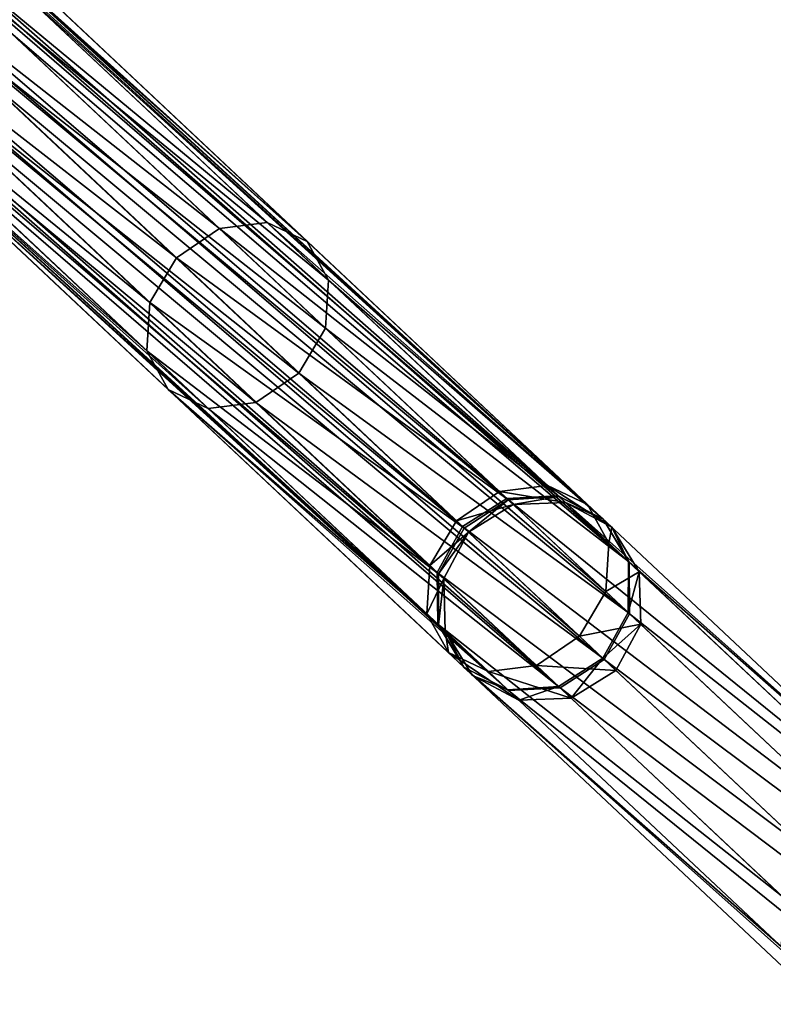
# Model space of a CAD drawing. Header units: millimetres. Extents: x 0 to 316, y 0 to 317.
# Tile 389 of 656: x 186 to 197, y 118 to 133. Entities that reach past the tile are written whole.
import ezdxf

# ---------------------------------------------------------------- set-up
doc = ezdxf.new("R2010")
doc.units = ezdxf.units.MM
doc.header["$LTSCALE"] = 25.4
doc.layers.get('0').update_dxf_attribs({"true_color": 0xff5454})

# ---------------------------------------------------------------- blocks, each defined once
blk = doc.blocks.new('LUKSOR-L-8847.STL')
at = {"color": 250, "true_color": 0x262626}
mesh = blk.add_polyface(dxfattribs=at)
corners = [(23.41, 137.896, 656.481), (35.947, 127.152, 677.559), (24.034, 138.339, 656.349), (35.312, 126.719, 677.672)]
mesh.append_faces([[corners[k] for k in face] for face in [(0, 1, 2), (1, 0, 3)]], dxfattribs={"vtx0": -1, "color": 250})
mesh = blk.add_polyface(dxfattribs=at)
corners = [(24.034, 138.339, 656.349), (36.655, 127.24, 677.253), (24.71, 138.457, 655.986), (35.947, 127.152, 677.559)]
mesh.append_faces([[corners[k] for k in face] for face in [(0, 1, 2), (1, 0, 3)]], dxfattribs={"vtx0": -1, "color": 250})
mesh = blk.add_polyface(dxfattribs=at)
corners = [(24.71, 138.457, 655.986), (37.246, 126.96, 676.834), (25.259, 138.217, 655.491), (36.655, 127.24, 677.253)]
mesh.append_faces([[corners[k] for k in face] for face in [(0, 1, 2), (1, 0, 3)]], dxfattribs={"vtx0": -1, "color": 250})
mesh = blk.add_polyface(dxfattribs=at)
corners = [(25.532, 137.685, 654.996), (37.246, 126.96, 676.834), (37.562, 126.388, 676.415), (25.259, 138.217, 655.491)]
mesh.append_faces([[corners[k] for k in face] for face in [(0, 1, 2), (1, 0, 3)]], dxfattribs={"vtx0": -1, "color": 250})
mesh = blk.add_polyface(dxfattribs=at)
corners = [(35.312, 126.719, 677.672), (23.007, 137.245, 656.349), (34.92, 126.058, 677.559), (23.41, 137.896, 656.481)]
mesh.append_faces([[corners[k] for k in face] for face in [(0, 1, 2), (1, 0, 3)]], dxfattribs={"vtx0": -1, "color": 250})
mesh = blk.add_polyface(dxfattribs=at)
corners = [(25.457, 137.003, 654.634), (37.562, 126.388, 676.415), (37.519, 125.676, 676.109), (25.532, 137.685, 654.996)]
mesh.append_faces([[corners[k] for k in face] for face in [(0, 1, 2), (1, 0, 3)]], dxfattribs={"vtx0": -1, "color": 250})
mesh = blk.add_polyface(dxfattribs=at)
corners = [(34.92, 126.058, 677.559), (22.932, 136.563, 655.986), (34.877, 125.346, 677.253), (23.007, 137.245, 656.349)]
mesh.append_faces([[corners[k] for k in face] for face in [(0, 1, 2), (1, 0, 3)]], dxfattribs={"vtx0": -1, "color": 250})
mesh = blk.add_polyface(dxfattribs=at)
corners = [(25.053, 136.353, 654.501), (37.519, 125.676, 676.109), (37.127, 125.015, 675.997), (25.457, 137.003, 654.634)]
mesh.append_faces([[corners[k] for k in face] for face in [(0, 1, 2), (1, 0, 3)]], dxfattribs={"vtx0": -1, "color": 250})
mesh = blk.add_polyface(dxfattribs=at)
corners = [(25.783, 136.696, 699.89), (32.522, 131.121, 690.636), (31.815, 131.032, 690.328), (26.429, 136.843, 700.295)]
mesh.append_faces([[corners[k] for k in face] for face in [(0, 1, 2), (1, 0, 3)]], dxfattribs={"vtx0": -1, "color": 250})
mesh = blk.add_polyface(dxfattribs=at)
corners = [(26.429, 136.843, 700.295), (33.112, 130.843, 691.058), (32.522, 131.121, 690.636), (26.936, 136.643, 700.848)]
mesh.append_faces([[corners[k] for k in face] for face in [(0, 1, 2), (1, 0, 3)]], dxfattribs={"vtx0": -1, "color": 250})
mesh = blk.add_polyface(dxfattribs=at)
corners = [(25.171, 136.243, 699.742), (31.815, 131.032, 690.328), (31.181, 130.599, 690.215), (25.783, 136.696, 699.89)]
mesh.append_faces([[corners[k] for k in face] for face in [(0, 1, 2), (1, 0, 3)]], dxfattribs={"vtx0": -1, "color": 250})
mesh = blk.add_polyface(dxfattribs=at)
corners = [(33.112, 130.843, 691.058), (27.167, 136.15, 701.401), (33.426, 130.272, 691.48), (26.936, 136.643, 700.848)]
mesh.append_faces([[corners[k] for k in face] for face in [(0, 1, 2), (1, 0, 3)]], dxfattribs={"vtx0": -1, "color": 250})
mesh = blk.add_polyface(dxfattribs=at)
corners = [(34.877, 125.346, 677.253), (23.205, 136.031, 655.491), (35.193, 124.774, 676.834), (22.932, 136.563, 655.986)]
mesh.append_faces([[corners[k] for k in face] for face in [(0, 1, 2), (1, 0, 3)]], dxfattribs={"vtx0": -1, "color": 250})
mesh = blk.add_polyface(dxfattribs=at)
corners = [(37.127, 125.015, 675.997), (24.43, 135.909, 654.634), (25.053, 136.353, 654.501), (36.492, 124.582, 676.109)]
mesh.append_faces([[corners[k] for k in face] for face in [(0, 1, 2), (1, 0, 3)]], dxfattribs={"vtx0": -1, "color": 250})
mesh = blk.add_polyface(dxfattribs=at)
corners = [(24.756, 135.603, 699.89), (31.181, 130.599, 690.215), (30.788, 129.938, 690.328), (25.171, 136.243, 699.742)]
mesh.append_faces([[corners[k] for k in face] for face in [(0, 1, 2), (1, 0, 3)]], dxfattribs={"vtx0": -1, "color": 250})
mesh = blk.add_polyface(dxfattribs=at)
corners = [(33.426, 130.272, 691.48), (27.061, 135.496, 701.807), (33.381, 129.561, 691.788), (27.167, 136.15, 701.401)]
mesh.append_faces([[corners[k] for k in face] for face in [(0, 1, 2), (1, 0, 3)]], dxfattribs={"vtx0": -1, "color": 250})
mesh = blk.add_polyface(dxfattribs=at)
corners = [(35.784, 124.494, 676.415), (23.205, 136.031, 655.491), (23.753, 135.791, 654.996), (35.193, 124.774, 676.834)]
mesh.append_faces([[corners[k] for k in face] for face in [(0, 1, 2), (1, 0, 3)]], dxfattribs={"vtx0": -1, "color": 250})
mesh = blk.add_polyface(dxfattribs=at)
corners = [(36.492, 124.582, 676.109), (23.753, 135.791, 654.996), (24.43, 135.909, 654.634), (35.784, 124.494, 676.415)]
mesh.append_faces([[corners[k] for k in face] for face in [(0, 1, 2), (1, 0, 3)]], dxfattribs={"vtx0": -1, "color": 250})
mesh = blk.add_polyface(dxfattribs=at)
corners = [(24.65, 134.949, 700.295), (30.788, 129.938, 690.328), (30.743, 129.227, 690.636), (24.756, 135.603, 699.89)]
mesh.append_faces([[corners[k] for k in face] for face in [(0, 1, 2), (1, 0, 3)]], dxfattribs={"vtx0": -1, "color": 250})
mesh = blk.add_polyface(dxfattribs=at)
corners = [(26.239, 135.239, 524.926), (36.056, 127.049, 478.08), (35.402, 126.634, 478.022), (26.895, 135.652, 524.972)]
mesh.append_faces([[corners[k] for k in face] for face in [(0, 1, 2), (1, 0, 3)]], dxfattribs={"vtx0": -1, "color": 250})
mesh = blk.add_polyface(dxfattribs=at)
corners = [(26.895, 135.652, 524.972), (36.815, 127.09, 478.24), (36.056, 127.049, 478.08), (27.661, 135.686, 525.096)]
mesh.append_faces([[corners[k] for k in face] for face in [(0, 1, 2), (1, 0, 3)]], dxfattribs={"vtx0": -1, "color": 250})
mesh = blk.add_polyface(dxfattribs=at)
corners = [(27.661, 135.686, 525.096), (37.475, 126.745, 478.459), (36.815, 127.09, 478.24), (28.331, 135.332, 525.265)]
mesh.append_faces([[corners[k] for k in face] for face in [(0, 1, 2), (1, 0, 3)]], dxfattribs={"vtx0": -1, "color": 250})
mesh = blk.add_polyface(dxfattribs=at)
corners = [(33.381, 129.561, 691.788), (26.647, 134.856, 701.955), (32.989, 128.9, 691.901), (27.061, 135.496, 701.807)]
mesh.append_faces([[corners[k] for k in face] for face in [(0, 1, 2), (1, 0, 3)]], dxfattribs={"vtx0": -1, "color": 250})
mesh = blk.add_polyface(dxfattribs=at)
corners = [(37.475, 126.745, 478.459), (28.726, 134.686, 525.435), (37.861, 126.108, 478.677), (28.331, 135.332, 525.265)]
mesh.append_faces([[corners[k] for k in face] for face in [(0, 1, 2), (1, 0, 3)]], dxfattribs={"vtx0": -1, "color": 250})
mesh = blk.add_polyface(dxfattribs=at)
corners = [(25.868, 134.559, 524.972), (35.402, 126.634, 478.022), (35.029, 125.956, 478.08), (26.239, 135.239, 524.926)]
mesh.append_faces([[corners[k] for k in face] for face in [(0, 1, 2), (1, 0, 3)]], dxfattribs={"vtx0": -1, "color": 250})
mesh = blk.add_polyface(dxfattribs=at)
corners = [(24.882, 134.456, 700.848), (30.743, 129.227, 690.636), (31.058, 128.656, 691.058), (24.65, 134.949, 700.295)]
mesh.append_faces([[corners[k] for k in face] for face in [(0, 1, 2), (1, 0, 3)]], dxfattribs={"vtx0": -1, "color": 250})
mesh = blk.add_polyface(dxfattribs=at)
corners = [(32.989, 128.9, 691.901), (26.035, 134.402, 701.807), (32.355, 128.467, 691.788), (26.647, 134.856, 701.955)]
mesh.append_faces([[corners[k] for k in face] for face in [(0, 1, 2), (1, 0, 3)]], dxfattribs={"vtx0": -1, "color": 250})
mesh = blk.add_polyface(dxfattribs=at)
corners = [(25.882, 133.792, 525.096), (35.029, 125.956, 478.08), (35.036, 125.196, 478.24), (25.868, 134.559, 524.972)]
mesh.append_faces([[corners[k] for k in face] for face in [(0, 1, 2), (1, 0, 3)]], dxfattribs={"vtx0": -1, "color": 250})
mesh = blk.add_polyface(dxfattribs=at)
corners = [(37.861, 126.108, 478.677), (28.74, 133.92, 525.559), (37.868, 125.348, 478.837), (28.726, 134.686, 525.435)]
mesh.append_faces([[corners[k] for k in face] for face in [(0, 1, 2), (1, 0, 3)]], dxfattribs={"vtx0": -1, "color": 250})
mesh = blk.add_polyface(dxfattribs=at)
corners = [(31.648, 128.378, 691.48), (24.882, 134.456, 700.848), (31.058, 128.656, 691.058), (25.389, 134.256, 701.401)]
mesh.append_faces([[corners[k] for k in face] for face in [(0, 1, 2), (1, 0, 3)]], dxfattribs={"vtx0": -1, "color": 250})
mesh = blk.add_polyface(dxfattribs=at)
corners = [(32.355, 128.467, 691.788), (25.389, 134.256, 701.401), (31.648, 128.378, 691.48), (26.035, 134.402, 701.807)]
mesh.append_faces([[corners[k] for k in face] for face in [(0, 1, 2), (1, 0, 3)]], dxfattribs={"vtx0": -1, "color": 250})
mesh = blk.add_polyface(dxfattribs=at)
corners = [(37.868, 125.348, 478.837), (28.369, 133.239, 525.604), (37.494, 124.67, 478.896), (28.74, 133.92, 525.559)]
mesh.append_faces([[corners[k] for k in face] for face in [(0, 1, 2), (1, 0, 3)]], dxfattribs={"vtx0": -1, "color": 250})
mesh = blk.add_polyface(dxfattribs=at)
corners = [(26.277, 133.146, 525.265), (35.036, 125.196, 478.24), (35.422, 124.558, 478.459), (25.882, 133.792, 525.096)]
mesh.append_faces([[corners[k] for k in face] for face in [(0, 1, 2), (1, 0, 3)]], dxfattribs={"vtx0": -1, "color": 250})
mesh = blk.add_polyface(dxfattribs=at)
corners = [(37.494, 124.67, 478.896), (27.713, 132.826, 525.559), (36.841, 124.255, 478.837), (28.369, 133.239, 525.604)]
mesh.append_faces([[corners[k] for k in face] for face in [(0, 1, 2), (1, 0, 3)]], dxfattribs={"vtx0": -1, "color": 250})
mesh = blk.add_polyface(dxfattribs=at)
corners = [(36.082, 124.214, 478.677), (26.277, 133.146, 525.265), (35.422, 124.558, 478.459), (26.947, 132.792, 525.435)]
mesh.append_faces([[corners[k] for k in face] for face in [(0, 1, 2), (1, 0, 3)]], dxfattribs={"vtx0": -1, "color": 250})
mesh = blk.add_polyface(dxfattribs=at)
corners = [(36.841, 124.255, 478.837), (26.947, 132.792, 525.435), (36.082, 124.214, 478.677), (27.713, 132.826, 525.559)]
mesh.append_faces([[corners[k] for k in face] for face in [(0, 1, 2), (1, 0, 3)]], dxfattribs={"vtx0": -1, "color": 250})
mesh = blk.add_polyface(dxfattribs=at)
corners = [(31.815, 131.032, 690.328), (36.827, 127.079, 679.31), (36.077, 127.03, 679.115), (32.522, 131.121, 690.636)]
mesh.append_faces([[corners[k] for k in face] for face in [(0, 1, 2), (1, 0, 3)]], dxfattribs={"vtx0": -1, "color": 250})
mesh = blk.add_polyface(dxfattribs=at)
corners = [(32.522, 131.121, 690.636), (37.475, 126.745, 679.578), (36.827, 127.079, 679.31), (33.112, 130.843, 691.058)]
mesh.append_faces([[corners[k] for k in face] for face in [(0, 1, 2), (1, 0, 3)]], dxfattribs={"vtx0": -1, "color": 250})
mesh = blk.add_polyface(dxfattribs=at)
corners = [(31.181, 130.599, 690.215), (36.077, 127.03, 679.115), (35.427, 126.611, 679.043), (31.815, 131.032, 690.328)]
mesh.append_faces([[corners[k] for k in face] for face in [(0, 1, 2), (1, 0, 3)]], dxfattribs={"vtx0": -1, "color": 250})
mesh = blk.add_polyface(dxfattribs=at)
corners = [(37.475, 126.745, 679.578), (33.426, 130.272, 691.48), (37.849, 126.119, 679.845), (33.112, 130.843, 691.058)]
mesh.append_faces([[corners[k] for k in face] for face in [(0, 1, 2), (1, 0, 3)]], dxfattribs={"vtx0": -1, "color": 250})
mesh = blk.add_polyface(dxfattribs=at)
corners = [(30.788, 129.938, 690.328), (35.427, 126.611, 679.043), (35.05, 125.936, 679.115), (31.181, 130.599, 690.215)]
mesh.append_faces([[corners[k] for k in face] for face in [(0, 1, 2), (1, 0, 3)]], dxfattribs={"vtx0": -1, "color": 250})
mesh = blk.add_polyface(dxfattribs=at)
corners = [(37.849, 126.119, 679.845), (33.381, 129.561, 691.788), (37.847, 125.368, 680.04), (33.426, 130.272, 691.48)]
mesh.append_faces([[corners[k] for k in face] for face in [(0, 1, 2), (1, 0, 3)]], dxfattribs={"vtx0": -1, "color": 250})
mesh = blk.add_polyface(dxfattribs=at)
corners = [(30.743, 129.227, 690.636), (35.05, 125.936, 679.115), (35.048, 125.185, 679.31), (30.788, 129.938, 690.328)]
mesh.append_faces([[corners[k] for k in face] for face in [(0, 1, 2), (1, 0, 3)]], dxfattribs={"vtx0": -1, "color": 250})
mesh = blk.add_polyface(dxfattribs=at)
corners = [(37.847, 125.368, 680.04), (32.989, 128.9, 691.901), (37.47, 124.692, 680.112), (33.381, 129.561, 691.788)]
mesh.append_faces([[corners[k] for k in face] for face in [(0, 1, 2), (1, 0, 3)]], dxfattribs={"vtx0": -1, "color": 250})
mesh = blk.add_polyface(dxfattribs=at)
corners = [(31.058, 128.656, 691.058), (35.048, 125.185, 679.31), (35.422, 124.558, 679.578), (30.743, 129.227, 690.636)]
mesh.append_faces([[corners[k] for k in face] for face in [(0, 1, 2), (1, 0, 3)]], dxfattribs={"vtx0": -1, "color": 250})
mesh = blk.add_polyface(dxfattribs=at)
corners = [(37.47, 124.692, 680.112), (32.355, 128.467, 691.788), (36.82, 124.274, 680.04), (32.989, 128.9, 691.901)]
mesh.append_faces([[corners[k] for k in face] for face in [(0, 1, 2), (1, 0, 3)]], dxfattribs={"vtx0": -1, "color": 250})
mesh = blk.add_polyface(dxfattribs=at)
corners = [(36.07, 124.225, 679.845), (31.058, 128.656, 691.058), (35.422, 124.558, 679.578), (31.648, 128.378, 691.48)]
mesh.append_faces([[corners[k] for k in face] for face in [(0, 1, 2), (1, 0, 3)]], dxfattribs={"vtx0": -1, "color": 250})
mesh = blk.add_polyface(dxfattribs=at)
corners = [(36.82, 124.274, 680.04), (31.648, 128.378, 691.48), (36.07, 124.225, 679.845), (32.355, 128.467, 691.788)]
mesh.append_faces([[corners[k] for k in face] for face in [(0, 1, 2), (1, 0, 3)]], dxfattribs={"vtx0": -1, "color": 250})
mesh = blk.add_polyface(dxfattribs=at)
corners = [(35.312, 126.719, 677.672), (36.15, 126.961, 678.315), (35.947, 127.152, 677.559), (35.491, 126.551, 678.338)]
mesh.append_faces([[corners[k] for k in face] for face in [(0, 1, 2), (1, 0, 3)]], dxfattribs={"vtx0": -1, "color": 250})
mesh = blk.add_polyface(dxfattribs=at)
corners = [(35.947, 127.152, 677.559), (36.924, 126.988, 678.253), (36.655, 127.24, 677.253), (36.15, 126.961, 678.315)]
mesh.append_faces([[corners[k] for k in face] for face in [(0, 1, 2), (1, 0, 3)]], dxfattribs={"vtx0": -1, "color": 250})
mesh = blk.add_polyface(dxfattribs=at)
corners = [(36.655, 127.24, 677.253), (37.605, 126.624, 678.168), (37.246, 126.96, 676.834), (36.924, 126.988, 678.253)]
mesh.append_faces([[corners[k] for k in face] for face in [(0, 1, 2), (1, 0, 3)]], dxfattribs={"vtx0": -1, "color": 250})
mesh = blk.add_polyface(dxfattribs=at)
corners = [(35.402, 126.634, 478.022), (41.153, 122.263, 461.243), (40.511, 121.837, 461.148), (36.056, 127.049, 478.08)]
mesh.append_faces([[corners[k] for k in face] for face in [(0, 1, 2), (1, 0, 3)]], dxfattribs={"vtx0": -1, "color": 250})
mesh = blk.add_polyface(dxfattribs=at)
corners = [(35.491, 126.551, 678.338), (36.077, 127.03, 679.115), (36.15, 126.961, 678.315), (35.427, 126.611, 679.043)]
mesh.append_faces([[corners[k] for k in face] for face in [(0, 1, 2), (1, 0, 3)]], dxfattribs={"vtx0": -1, "color": 250})
mesh = blk.add_polyface(dxfattribs=at)
corners = [(36.056, 127.049, 478.08), (41.882, 122.332, 461.502), (41.153, 122.263, 461.243), (36.815, 127.09, 478.24)]
mesh.append_faces([[corners[k] for k in face] for face in [(0, 1, 2), (1, 0, 3)]], dxfattribs={"vtx0": -1, "color": 250})
mesh = blk.add_polyface(dxfattribs=at)
corners = [(36.15, 126.961, 678.315), (36.827, 127.079, 679.31), (36.924, 126.988, 678.253), (36.077, 127.03, 679.115)]
mesh.append_faces([[corners[k] for k in face] for face in [(0, 1, 2), (1, 0, 3)]], dxfattribs={"vtx0": -1, "color": 250})
mesh = blk.add_polyface(dxfattribs=at)
corners = [(36.815, 127.09, 478.24), (42.501, 122.025, 461.856), (41.882, 122.332, 461.502), (37.475, 126.745, 478.459)]
mesh.append_faces([[corners[k] for k in face] for face in [(0, 1, 2), (1, 0, 3)]], dxfattribs={"vtx0": -1, "color": 250})
mesh = blk.add_polyface(dxfattribs=at)
corners = [(36.924, 126.988, 678.253), (37.475, 126.745, 679.578), (37.605, 126.624, 678.168), (36.827, 127.079, 679.31)]
mesh.append_faces([[corners[k] for k in face] for face in [(0, 1, 2), (1, 0, 3)]], dxfattribs={"vtx0": -1, "color": 250})
mesh = blk.add_polyface(dxfattribs=at)
corners = [(37.562, 126.388, 676.415), (37.605, 126.624, 678.168), (38.01, 125.967, 678.082), (37.246, 126.96, 676.834)]
mesh.append_faces([[corners[k] for k in face] for face in [(0, 1, 2), (1, 0, 3)]], dxfattribs={"vtx0": -1, "color": 250})
mesh = blk.add_polyface(dxfattribs=at)
corners = [(35.491, 126.551, 678.338), (34.92, 126.058, 677.559), (35.124, 125.867, 678.315), (35.312, 126.719, 677.672)]
mesh.append_faces([[corners[k] for k in face] for face in [(0, 1, 2), (1, 0, 3)]], dxfattribs={"vtx0": -1, "color": 250})
mesh = blk.add_polyface(dxfattribs=at)
corners = [(37.605, 126.624, 678.168), (37.849, 126.119, 679.845), (38.01, 125.967, 678.082), (37.475, 126.745, 679.578)]
mesh.append_faces([[corners[k] for k in face] for face in [(0, 1, 2), (1, 0, 3)]], dxfattribs={"vtx0": -1, "color": 250})
mesh = blk.add_polyface(dxfattribs=at)
corners = [(42.501, 122.025, 461.856), (37.861, 126.108, 478.677), (42.846, 121.426, 462.21), (37.475, 126.745, 478.459)]
mesh.append_faces([[corners[k] for k in face] for face in [(0, 1, 2), (1, 0, 3)]], dxfattribs={"vtx0": -1, "color": 250})
mesh = blk.add_polyface(dxfattribs=at)
corners = [(35.029, 125.956, 478.08), (40.511, 121.837, 461.148), (40.126, 121.169, 461.243), (35.402, 126.634, 478.022)]
mesh.append_faces([[corners[k] for k in face] for face in [(0, 1, 2), (1, 0, 3)]], dxfattribs={"vtx0": -1, "color": 250})
mesh = blk.add_polyface(dxfattribs=at)
corners = [(35.05, 125.936, 679.115), (35.491, 126.551, 678.338), (35.124, 125.867, 678.315), (35.427, 126.611, 679.043)]
mesh.append_faces([[corners[k] for k in face] for face in [(0, 1, 2), (1, 0, 3)]], dxfattribs={"vtx0": -1, "color": 250})
mesh = blk.add_polyface(dxfattribs=at)
corners = [(37.519, 125.676, 676.109), (38.01, 125.967, 678.082), (38.032, 125.194, 678.02), (37.562, 126.388, 676.415)]
mesh.append_faces([[corners[k] for k in face] for face in [(0, 1, 2), (1, 0, 3)]], dxfattribs={"vtx0": -1, "color": 250})
mesh = blk.add_polyface(dxfattribs=at)
corners = [(38.01, 125.967, 678.082), (37.847, 125.368, 680.04), (38.032, 125.194, 678.02), (37.849, 126.119, 679.845)]
mesh.append_faces([[corners[k] for k in face] for face in [(0, 1, 2), (1, 0, 3)]], dxfattribs={"vtx0": -1, "color": 250})
mesh = blk.add_polyface(dxfattribs=at)
corners = [(35.124, 125.867, 678.315), (34.877, 125.346, 677.253), (35.145, 125.094, 678.253), (34.92, 126.058, 677.559)]
mesh.append_faces([[corners[k] for k in face] for face in [(0, 1, 2), (1, 0, 3)]], dxfattribs={"vtx0": -1, "color": 250})
mesh = blk.add_polyface(dxfattribs=at)
corners = [(42.846, 121.426, 462.21), (37.868, 125.348, 478.837), (42.823, 120.695, 462.469), (37.861, 126.108, 478.677)]
mesh.append_faces([[corners[k] for k in face] for face in [(0, 1, 2), (1, 0, 3)]], dxfattribs={"vtx0": -1, "color": 250})
mesh = blk.add_polyface(dxfattribs=at)
corners = [(35.036, 125.196, 478.24), (40.126, 121.169, 461.243), (40.103, 120.438, 461.502), (35.029, 125.956, 478.08)]
mesh.append_faces([[corners[k] for k in face] for face in [(0, 1, 2), (1, 0, 3)]], dxfattribs={"vtx0": -1, "color": 250})
mesh = blk.add_polyface(dxfattribs=at)
corners = [(35.048, 125.185, 679.31), (35.124, 125.867, 678.315), (35.145, 125.094, 678.253), (35.05, 125.936, 679.115)]
mesh.append_faces([[corners[k] for k in face] for face in [(0, 1, 2), (1, 0, 3)]], dxfattribs={"vtx0": -1, "color": 250})
mesh = blk.add_polyface(dxfattribs=at)
corners = [(37.127, 125.015, 675.997), (38.032, 125.194, 678.02), (37.664, 124.51, 677.997), (37.519, 125.676, 676.109)]
mesh.append_faces([[corners[k] for k in face] for face in [(0, 1, 2), (1, 0, 3)]], dxfattribs={"vtx0": -1, "color": 250})
mesh = blk.add_polyface(dxfattribs=at)
corners = [(35.145, 125.094, 678.253), (35.193, 124.774, 676.834), (35.551, 124.437, 678.168), (34.877, 125.346, 677.253)]
mesh.append_faces([[corners[k] for k in face] for face in [(0, 1, 2), (1, 0, 3)]], dxfattribs={"vtx0": -1, "color": 250})
mesh = blk.add_polyface(dxfattribs=at)
corners = [(38.032, 125.194, 678.02), (37.47, 124.692, 680.112), (37.664, 124.51, 677.997), (37.847, 125.368, 680.04)]
mesh.append_faces([[corners[k] for k in face] for face in [(0, 1, 2), (1, 0, 3)]], dxfattribs={"vtx0": -1, "color": 250})
mesh = blk.add_polyface(dxfattribs=at)
corners = [(42.823, 120.695, 462.469), (37.494, 124.67, 478.896), (42.439, 120.027, 462.564), (37.868, 125.348, 478.837)]
mesh.append_faces([[corners[k] for k in face] for face in [(0, 1, 2), (1, 0, 3)]], dxfattribs={"vtx0": -1, "color": 250})
mesh = blk.add_polyface(dxfattribs=at)
corners = [(35.422, 124.558, 478.459), (40.103, 120.438, 461.502), (40.448, 119.839, 461.856), (35.036, 125.196, 478.24)]
mesh.append_faces([[corners[k] for k in face] for face in [(0, 1, 2), (1, 0, 3)]], dxfattribs={"vtx0": -1, "color": 250})
mesh = blk.add_polyface(dxfattribs=at)
corners = [(35.422, 124.558, 679.578), (35.145, 125.094, 678.253), (35.551, 124.437, 678.168), (35.048, 125.185, 679.31)]
mesh.append_faces([[corners[k] for k in face] for face in [(0, 1, 2), (1, 0, 3)]], dxfattribs={"vtx0": -1, "color": 250})
mesh = blk.add_polyface(dxfattribs=at)
corners = [(37.664, 124.51, 677.997), (36.492, 124.582, 676.109), (37.127, 125.015, 675.997), (37.005, 124.1, 678.02)]
mesh.append_faces([[corners[k] for k in face] for face in [(0, 1, 2), (1, 0, 3)]], dxfattribs={"vtx0": -1, "color": 250})
mesh = blk.add_polyface(dxfattribs=at)
corners = [(36.232, 124.073, 678.082), (35.193, 124.774, 676.834), (35.784, 124.494, 676.415), (35.551, 124.437, 678.168)]
mesh.append_faces([[corners[k] for k in face] for face in [(0, 1, 2), (1, 0, 3)]], dxfattribs={"vtx0": -1, "color": 250})
mesh = blk.add_polyface(dxfattribs=at)
corners = [(37.47, 124.692, 680.112), (37.005, 124.1, 678.02), (37.664, 124.51, 677.997), (36.82, 124.274, 680.04)]
mesh.append_faces([[corners[k] for k in face] for face in [(0, 1, 2), (1, 0, 3)]], dxfattribs={"vtx0": -1, "color": 250})
mesh = blk.add_polyface(dxfattribs=at)
corners = [(42.439, 120.027, 462.564), (36.841, 124.255, 478.837), (41.796, 119.601, 462.469), (37.494, 124.67, 478.896)]
mesh.append_faces([[corners[k] for k in face] for face in [(0, 1, 2), (1, 0, 3)]], dxfattribs={"vtx0": -1, "color": 250})
mesh = blk.add_polyface(dxfattribs=at)
corners = [(36.07, 124.225, 679.845), (35.551, 124.437, 678.168), (36.232, 124.073, 678.082), (35.422, 124.558, 679.578)]
mesh.append_faces([[corners[k] for k in face] for face in [(0, 1, 2), (1, 0, 3)]], dxfattribs={"vtx0": -1, "color": 250})
mesh = blk.add_polyface(dxfattribs=at)
corners = [(41.067, 119.532, 462.21), (35.422, 124.558, 478.459), (40.448, 119.839, 461.856), (36.082, 124.214, 478.677)]
mesh.append_faces([[corners[k] for k in face] for face in [(0, 1, 2), (1, 0, 3)]], dxfattribs={"vtx0": -1, "color": 250})
mesh = blk.add_polyface(dxfattribs=at)
corners = [(37.005, 124.1, 678.02), (35.784, 124.494, 676.415), (36.492, 124.582, 676.109), (36.232, 124.073, 678.082)]
mesh.append_faces([[corners[k] for k in face] for face in [(0, 1, 2), (1, 0, 3)]], dxfattribs={"vtx0": -1, "color": 250})
mesh = blk.add_polyface(dxfattribs=at)
corners = [(36.82, 124.274, 680.04), (36.232, 124.073, 678.082), (37.005, 124.1, 678.02), (36.07, 124.225, 679.845)]
mesh.append_faces([[corners[k] for k in face] for face in [(0, 1, 2), (1, 0, 3)]], dxfattribs={"vtx0": -1, "color": 250})
mesh = blk.add_polyface(dxfattribs=at)
corners = [(41.796, 119.601, 462.469), (36.082, 124.214, 478.677), (41.067, 119.532, 462.21), (36.841, 124.255, 478.837)]
mesh.append_faces([[corners[k] for k in face] for face in [(0, 1, 2), (1, 0, 3)]], dxfattribs={"vtx0": -1, "color": 250})

msp = doc.modelspace()

# ---------------------------------------------------------------- block references
at = {"color": 0}
msp.add_blockref('LUKSOR-L-8847.STL', (157.356, -1.586, -12.747), dxfattribs=at)

doc.saveas('drawing.dxf')
